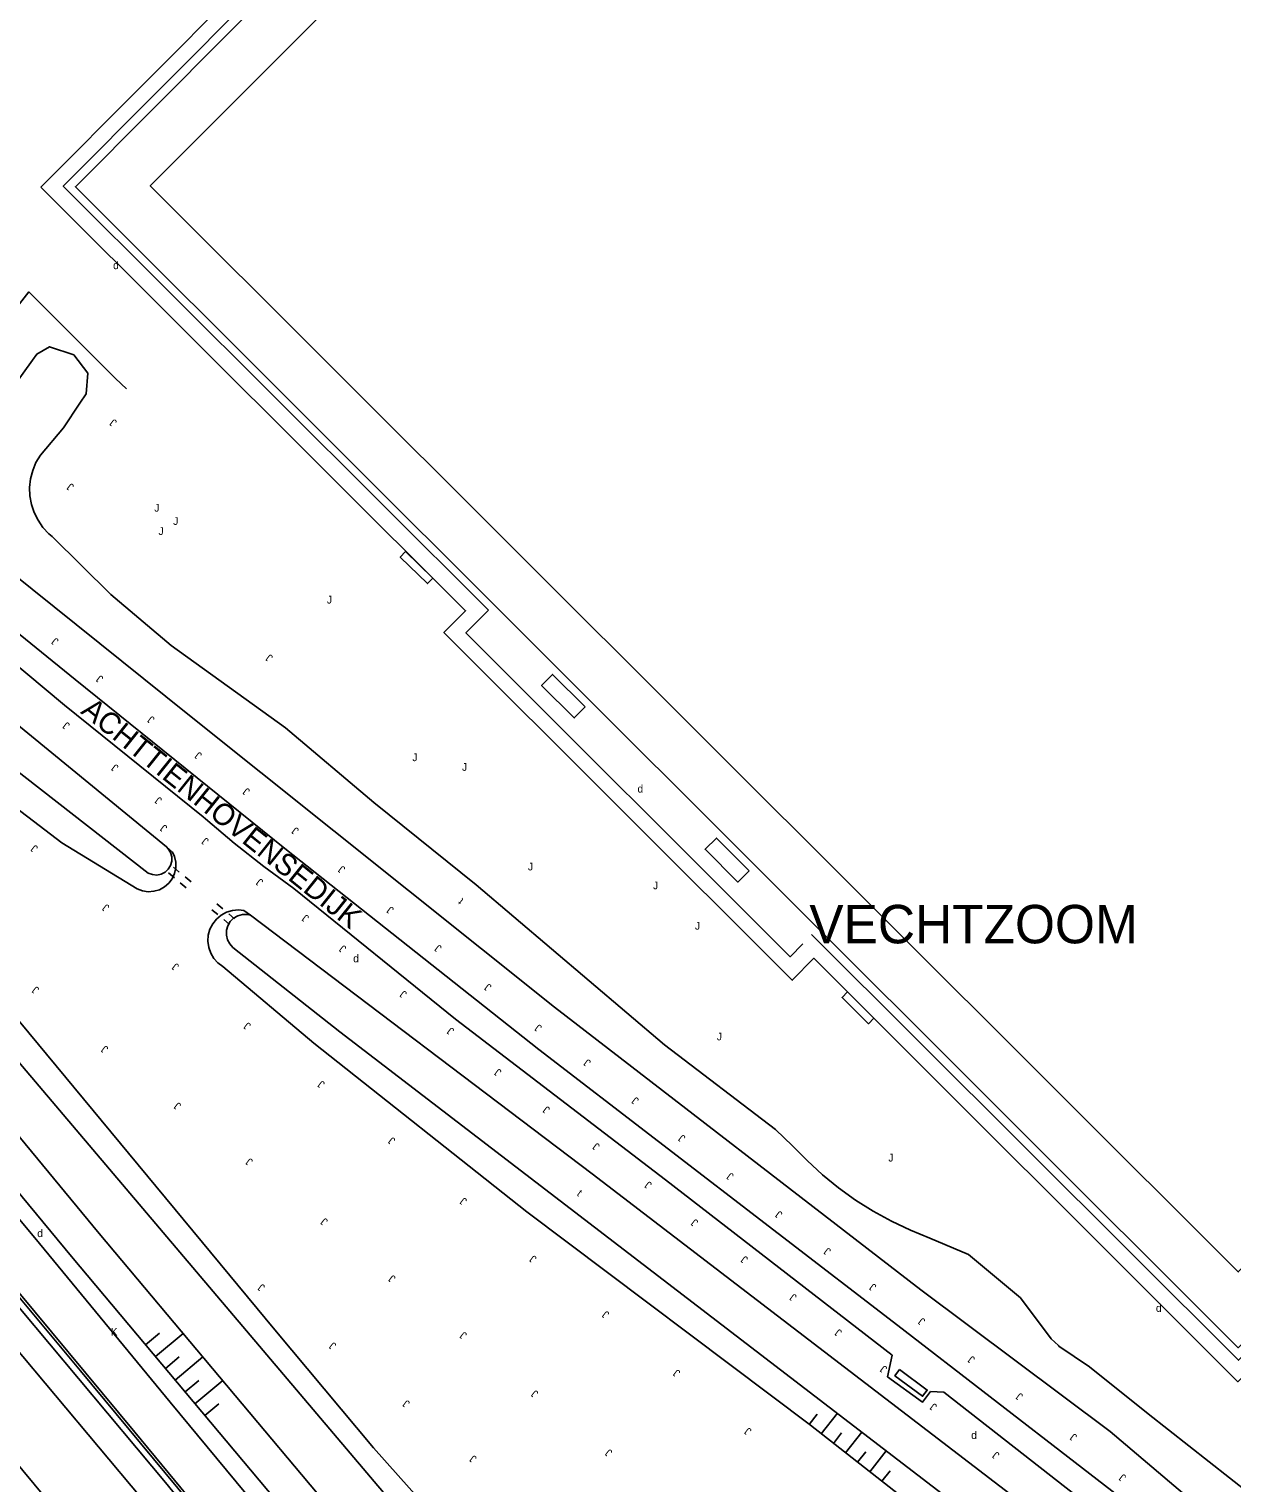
# Model space of a CAD drawing. Extents: x 134999 to 136502, y 457398 to 459002.
# Drawn here: x 135344.5 to 135422.7, y 458285.7 to 458380.2 of the extents above; entities that cross this region are included whole.
import ezdxf

# ---------------------------------------------------------------- set-up
doc = ezdxf.new("R2010")
doc.units = 0
for name, color, linetype in [('RI_DGTB_18', 7, 'Continuous'), ('RI_DGTB_19', 7, 'Continuous'), ('RI_DGTB_29', 7, 'Continuous'), ('RI_DGTB_30', 7, 'Continuous'), ('RI_DGTB_31', 7, 'Continuous'), ('RI_DGTB_32', 7, 'Continuous'), ('RI_DGTB_37', 7, 'Continuous'), ('RI_DGTB_43', 7, 'Continuous'), ('RI_DGTB_48', 7, 'Continuous'), ('RI_DGTB_49', 7, 'Continuous'), ('RI_DGTB_53', 7, 'Continuous'), ('RI_DGTB_55', 7, 'Continuous'), ('RI_DGTB_58', 7, 'Continuous'), ('RI_DGTB_6', 7, 'Continuous')]:
    doc.layers.add(name, color=color, linetype=linetype)

msp = doc.modelspace()

# ---------------------------------------------------------------- linework, layer by layer
at = {"layer": 'RI_DGTB_18'}
for p, q in [((135352.11, 458294.662), (135353.013, 458295.419)), ((135352.753, 458293.896), (135354.559, 458295.41)), ((135353.396, 458293.129), (135354.298, 458293.887)), ((135354.038, 458292.363), (135355.844, 458293.878)), ((135354.681, 458291.597), (135355.584, 458292.355)), ((135355.324, 458290.831), (135357.129, 458292.346)), ((135355.967, 458290.065), (135356.869, 458290.823)), ((135396.046, 458288.867), (135397.103, 458290.223)), ((135395.257, 458289.482), (135395.785, 458290.16)), ((135396.834, 458288.252), (135397.363, 458288.93)), ((135397.623, 458287.637), (135398.68, 458288.993)), ((135366.923, 458287.966), (135379.396, 458274.013)), ((135398.412, 458287.023), (135398.94, 458287.7)), ((135399.2, 458286.408), (135400.257, 458287.764)), ((135399.989, 458285.793), (135400.517, 458286.471))]:
    msp.add_line(p, q, dxfattribs=at)
for points in [[(135332.756, 458337.938), (135346.666, 458327.31), (135351.566, 458324.321), (135351.915, 458324.19), (135352.283, 458324.136), (135352.655, 458324.162), (135353.012, 458324.266), (135353.34, 458324.444), (135353.621, 458324.687), (135353.845, 458324.985), (135354, 458325.324), (135354.079, 458325.688), (135354.079, 458326.061), (135354, 458326.425), (135353.87, 458326.719), (135353.471, 458327.049)], [(135421.155, 458252.442), (135403.228, 458243.217), (135402.78, 458243.041), (135401.994, 458242.802), (135401.19, 458242.64), (135400.373, 458242.557), (135399.552, 458242.554), (135398.735, 458242.63), (135397.929, 458242.786), (135397.142, 458243.02), (135396.381, 458243.329), (135395.654, 458243.71), (135394.968, 458244.161), (135394.329, 458244.676), (135391.534, 458247.541), (135378.586, 458263.105), (135347.291, 458300.406), (135324.826, 458327.574)], [(135358.941, 458322.612), (135358.496, 458322.923), (135358.158, 458322.954), (135357.762, 458322.917), (135357.381, 458322.801), (135357.031, 458322.611), (135356.726, 458322.356), (135356.478, 458322.045), (135356.297, 458321.691), (135356.191, 458321.307), (135356.163, 458320.91), (135356.215, 458320.516), (135356.345, 458320.14), (135356.547, 458319.797), (135356.813, 458319.501), (135357.133, 458319.265), (135363.053, 458314.278), (135376.897, 458303.31), (135395.341, 458289.433), (135410.193, 458277.803)], [(135366.923, 458287.966), (135360.521, 458295.648), (135342.748, 458317.095)]]:
    msp.add_lwpolyline(points, dxfattribs=at)
at = {"layer": 'RI_DGTB_19'}
msp.add_lwpolyline([(135397.596, 458415.3), (135468.333, 458344.704), (135423.157, 458299.41), (135352.416, 458370.046), (135397.596, 458415.3)], dxfattribs=at)
at = {"layer": 'RI_DGTB_30'}
for p, q in [((135353.982, 458325.035), (135353.601, 458325.358)), ((135354.305, 458325.417), (135353.923, 458325.74)), ((135354.746, 458324.389), (135354.364, 458324.712)), ((135355.069, 458324.771), (135354.687, 458325.094)), ((135356.751, 458323.349), (135357.133, 458323.026)), ((135356.428, 458322.967), (135356.81, 458322.644)), ((135357.515, 458322.703), (135357.896, 458322.38)), ((135357.192, 458322.321), (135357.574, 458321.998))]:
    msp.add_line(p, q, dxfattribs=at)
at = {"layer": 'RI_DGTB_32'}
for points in [[(135370.786, 458344.533), (135369.017, 458346.257), (135368.668, 458345.899), (135370.437, 458344.175), (135370.786, 458344.533)], [(135399.47, 458315.907), (135397.749, 458317.614), (135397.396, 458317.259), (135399.117, 458315.552), (135399.47, 458315.907)], [(135401.128, 458293.058), (135402.935, 458291.721), (135402.638, 458291.319), (135400.831, 458292.656), (135401.128, 458293.058)]]:
    msp.add_lwpolyline(points, dxfattribs=at)
at = {"layer": 'RI_DGTB_48'}
for points in [[(135350.864, 458356.841), (135350.159, 458357.527), (135345.768, 458361.893), (135344.528, 458363.152), (135339.035, 458356.132), (135309.13, 458378.957)], [(135358.102, 458280.635), (135347.87, 458292.975), (135342.667, 458299.226), (135333.631, 458310.094), (135324.641, 458320.888), (135320.723, 458325.493)]]:
    msp.add_lwpolyline(points, dxfattribs=at)
at = {"layer": 'RI_DGTB_49'}
for points in [[(135374.398, 458342.441), (135346.756, 458370.027), (135359.38, 458382.737)], [(135394.843, 458320.753), (135394.022, 458319.91), (135372.94, 458340.979), (135374.398, 458342.441)], [(135438.751, 458309.264), (135423.167, 458293.664), (135395.412, 458321.357)]]:
    msp.add_lwpolyline(points, dxfattribs=at)
at = {"layer": 'RI_DGTB_53'}
msp.add_line((135334.764, 458297.702), (135355.531, 458272.838), dxfattribs=at)
for points in [[(135277.479, 458384.612), (135279.248, 458377.677), (135279.421, 458376.936), (135279.737, 458375.882), (135280.129, 458374.854), (135280.594, 458373.858), (135281.131, 458372.898), (135281.736, 458371.979), (135282.406, 458371.107), (135285.299, 458367.687), (135297.458, 458353.401), (135306.933, 458342.169), (135315.503, 458332.045), (135324.897, 458320.817), (135334.398, 458309.468), (135342.807, 458299.356), (135351.41, 458288.975), (135360.486, 458278.002), (135369.277, 458267.496), (135378.285, 458256.715), (135388.432, 458244.552), (135397.612, 458233.751), (135400.748, 458230.047)], [(135281.318, 458382.051), (135281.865, 458379.807), (135282.257, 458378.55), (135282.724, 458377.32), (135283.266, 458376.12), (135283.879, 458374.955), (135284.562, 458373.83), (135285.312, 458372.748), (135287.548, 458369.758), (135292.607, 458363.704), (135300.403, 458354.521), (135309.098, 458344.196), (135318.053, 458333.734), (135327.222, 458322.838), (135336.372, 458311.853), (135345.212, 458301.259), (135353.7, 458290.944), (135362.823, 458279.946), (135371.669, 458269.362), (135380.575, 458258.669), (135390.695, 458246.524), (135403.512, 458231.49)], [(135448.712, 458266.413), (135447.954, 458265.788), (135446.893, 458264.86), (135446.427, 458264.468), (135445.915, 458264.141), (135445.363, 458263.883), (135444.783, 458263.7), (135444.184, 458263.595), (135443.576, 458263.569), (135442.969, 458263.622), (135442.376, 458263.755), (135441.804, 458263.965), (135441.265, 458264.248), (135440.816, 458264.56), (135440.175, 458265.032), (135434.239, 458269.737), (135425.036, 458277.354), (135401.022, 458295.916), (135377.678, 458313.873), (135361.174, 458326.951), (135347.53, 458337.935), (135332.984, 458349.737)], [(135421.109, 458278.201), (135404.019, 458291.583), (135403.153, 458291.626), (135402.626, 458290.925), (135400.343, 458292.59), (135400.661, 458293.99), (135385.916, 458305.386), (135372.269, 458315.84), (135361.756, 458324.338), (135359.792, 458325.785), (135357.877, 458327.295), (135356.013, 458328.868), (135355.851, 458329.009), (135346.84, 458336.261), (135338.221, 458343.458)], [(135356.05, 458279.549), (135356.033, 458279.582), (135355.983, 458279.779), (135356.012, 458279.981), (135356.116, 458280.156), (135357.014, 458280.911), (135357.074, 458281), (135357.09, 458281.141), (135357.028, 458281.269), (135353.398, 458285.72), (135342.064, 458299.245), (135333.47, 458309.683), (135324.284, 458320.669), (135321.498, 458323.98), (135321.459, 458324.011), (135321.315, 458324.062), (135321.164, 458324.034), (135320.233, 458323.306), (135320.191, 458323.277), (135319.999, 458323.203), (135319.792, 458323.206), (135319.602, 458323.287)], [(135356.05, 458279.549), (135351.84, 458284.682), (135343.454, 458294.71), (135334.673, 458305.143), (135323.926, 458318.11), (135319.602, 458323.287)]]:
    msp.add_lwpolyline(points, dxfattribs=at)
at = {"layer": 'RI_DGTB_55'}
for points in [[(135397.739, 458423.199), (135424.622, 458396.382), (135475.978, 458345.128), (135439.664, 458308.802), (135423.135, 458292.261), (135395.566, 458319.808), (135394.156, 458318.374), (135371.507, 458340.987), (135372.917, 458342.411), (135345.305, 458369.966)], [(135397.601, 458420.277), (135473.31, 458344.697), (135423.153, 458294.478), (135347.547, 458369.99), (135397.601, 458420.277)], [(135358.442, 458383.171), (135345.305, 458369.966)]]:
    msp.add_lwpolyline(points, dxfattribs=at)
at = {"layer": 'RI_DGTB_58'}
for points in [[(135353.471, 458327.049), (135333.256, 458343.623), (135310.587, 458361.751), (135299.259, 458370.261), (135298.929, 458370.429), (135298.906, 458370.436)], [(135342.939, 458356.182), (135344.749, 458358.71), (135345.031, 458359.102), (135345.872, 458359.583), (135347.444, 458359.047), (135348.36, 458357.872), (135348.247, 458356.517), (135347.845, 458355.909)], [(135347.845, 458355.909), (135346.783, 458354.303), (135345.269, 458352.532), (135344.983, 458352.051), (135344.769, 458351.534), (135344.63, 458350.991), (135344.571, 458350.435), (135344.591, 458349.876), (135344.69, 458349.325), (135344.867, 458348.794), (135345.117, 458348.293), (135345.437, 458347.834), (135345.818, 458347.424), (135346.041, 458347.232), (135349.86, 458343.476), (135353.765, 458340.15), (135361.201, 458334.806), (135366.954, 458329.93), (135373.61, 458324.591), (135385.862, 458314.177), (135393.063, 458308.67), (135394.174, 458307.618), (135395.12, 458306.645), (135396.123, 458305.729), (135397.177, 458304.874), (135398.28, 458304.083), (135399.427, 458303.358), (135400.616, 458302.702), (135401.841, 458302.117), (135403.098, 458301.605)], [(135421.398, 458283.454), (135414.837, 458289.038), (135402.512, 458298.25), (135378.696, 458316.625), (135354.857, 458335.677), (135341.86, 458346.107)], [(135421.155, 458252.442), (135401.748, 458244.545), (135401.48, 458244.546), (135400.602, 458244.602), (135399.733, 458244.737), (135398.88, 458244.951), (135398.05, 458245.241), (135397.249, 458245.606), (135396.485, 458246.042), (135395.764, 458246.545), (135393.291, 458249.114), (135380.395, 458264.616), (135349.102, 458301.914), (135326.65, 458329.067), (135318.48, 458339.151), (135313.042, 458345.189)], [(135401.689, 458248.012), (135399.005, 458250.659), (135387.477, 458263.175), (135378.755, 458272.379), (135369.986, 458282.21), (135317.127, 458344.597)], [(135339.335, 458335.42), (135352.281, 458325.351), (135352.55, 458325.248), (135352.837, 458325.222), (135353.12, 458325.276), (135353.377, 458325.405), (135353.59, 458325.6), (135353.741, 458325.846), (135353.818, 458326.123), (135353.817, 458326.411), (135353.738, 458326.688), (135353.585, 458326.933), (135353.471, 458327.049)], [(135358.941, 458322.612), (135358.721, 458322.658), (135358.408, 458322.655), (135358.107, 458322.572), (135357.837, 458322.416), (135357.615, 458322.196), (135357.456, 458321.928), (135357.37, 458321.628), (135357.362, 458321.315), (135357.434, 458321.012), (135357.581, 458320.736), (135357.792, 458320.506), (135364.746, 458315.033), (135419.81, 458272.767)], [(135410.998, 458282.908), (135381.155, 458305.78), (135358.941, 458322.612)], [(135403.098, 458301.605), (135405.627, 458300.549), (135408.996, 458297.723), (135411.003, 458295.064)], [(135411.003, 458295.064), (135411.461, 458294.621), (135411.501, 458294.588), (135413.484, 458293.241), (135417.295, 458290.185), (135425.243, 458283.931)]]:
    msp.add_lwpolyline(points, dxfattribs=at)
at = {"layer": 'RI_DGTB_6'}
for points in [[(135380.69, 458336.152), (135378.563, 458338.268), (135377.855, 458337.556), (135379.981, 458335.44), (135380.69, 458336.152)], [(135391.347, 458325.492), (135389.226, 458327.622), (135388.496, 458326.895), (135390.616, 458324.765), (135391.347, 458325.492)]]:
    msp.add_lwpolyline(points, dxfattribs=at)

# ---------------------------------------------------------------- texts
at = {"layer": 'RI_DGTB_29'}
for p in [(135349.998, 458364.63), (135384.094, 458330.587), (135365.611, 458319.549), (135345.066, 458301.673), (135417.807, 458296.81), (135405.792, 458288.541)]:
    msp.add_text('d', height=0.5, dxfattribs=at).set_placement(p)
at = {"layer": 'RI_DGTB_30'}
msp.add_text('K', height=0.5, dxfattribs=at).set_placement((135349.843, 458295.258))
at = {"layer": 'RI_DGTB_31'}
for p in [(135350.282, 458354.729), (135347.497, 458350.551), (135346.5, 458340.505), (135360.429, 458339.432), (135349.405, 458338.063), (135347.229, 458335.024), (135352.742, 458335.414), (135355.815, 458333.081), (135350.394, 458332.286), (135358.937, 458330.737), (135353.223, 458330.157), (135353.565, 458328.357), (135362.117, 458328.185), (135345.152, 458327.032), (135356.263, 458327.506), (135365.138, 458325.676), (135359.801, 458324.842), (135349.801, 458323.182), (135362.785, 458322.5), (135368.297, 458323.028), (135365.206, 458320.513), (135371.411, 458320.539), (135354.332, 458319.34), (135345.231, 458317.831), (135369.144, 458317.555), (135374.65, 458318.008), (135359, 458315.494), (135372.217, 458315.161), (135377.921, 458315.364), (135349.728, 458313.979), (135381.103, 458313.098), (135375.299, 458312.475), (135363.81, 458311.693), (135354.464, 458310.288), (135378.449, 458310.038), (135384.225, 458310.633), (135368.394, 458308.025), (135387.258, 458308.187), (135381.687, 458307.649), (135359.131, 458306.658), (135390.399, 458305.709), (135385.07, 458305.149), (135373.054, 458304.09), (135364.002, 458302.766), (135388.084, 458302.698), (135393.565, 458303.228), (135396.718, 458300.831), (135377.581, 458300.334), (135391.324, 458300.299), (135368.414, 458299.054), (135359.918, 458298.478), (135394.494, 458297.837), (135399.677, 458298.502), (135382.301, 458296.721), (135402.851, 458296.272), (135373.049, 458295.364), (135397.435, 458295.543), (135364.552, 458294.688), (135386.921, 458292.915), (135400.375, 458293.174), (135406.084, 458293.788), (135377.688, 458291.568), (135409.209, 458291.389), (135369.335, 458290.921), (135403.615, 458290.714), (135391.555, 458289.13), (135412.725, 458288.745), (135373.685, 458287.335), (135382.502, 458287.73), (135407.676, 458287.568), (135415.91, 458286.112)]:
    msp.add_text('J', height=0.5, rotation=143.18371, dxfattribs=at).set_placement(p)
for p in [(135352.676, 458348.859), (135353.905, 458347.996), (135352.949, 458347.342), (135363.899, 458342.882), (135369.453, 458332.629), (135372.69, 458332.003), (135376.974, 458325.522), (135385.105, 458324.298), (135387.83, 458321.67), (135389.253, 458314.468), (135400.406, 458306.588)]:
    msp.add_text('J', height=0.5, dxfattribs=at).set_placement(p)
at = {"layer": 'RI_DGTB_37'}
msp.add_text('ACHTTIENHOVENSEDIJK', height=1.4, rotation=321.24636, dxfattribs=at).set_placement((135347.831, 458335.78))
msp.add_text('VECHTZOOM', height=2.5, dxfattribs=at).set_placement((135395.269, 458320.779))
at = {"layer": 'RI_DGTB_43'}
for rotation, p in [(141.1017, (135372.826, 458323.638)), (322.53305, (135380.11, 458304.409))]:
    msp.add_text('t', height=0.5, rotation=rotation, dxfattribs=at).set_placement(p)

doc.saveas('drawing.dxf')
